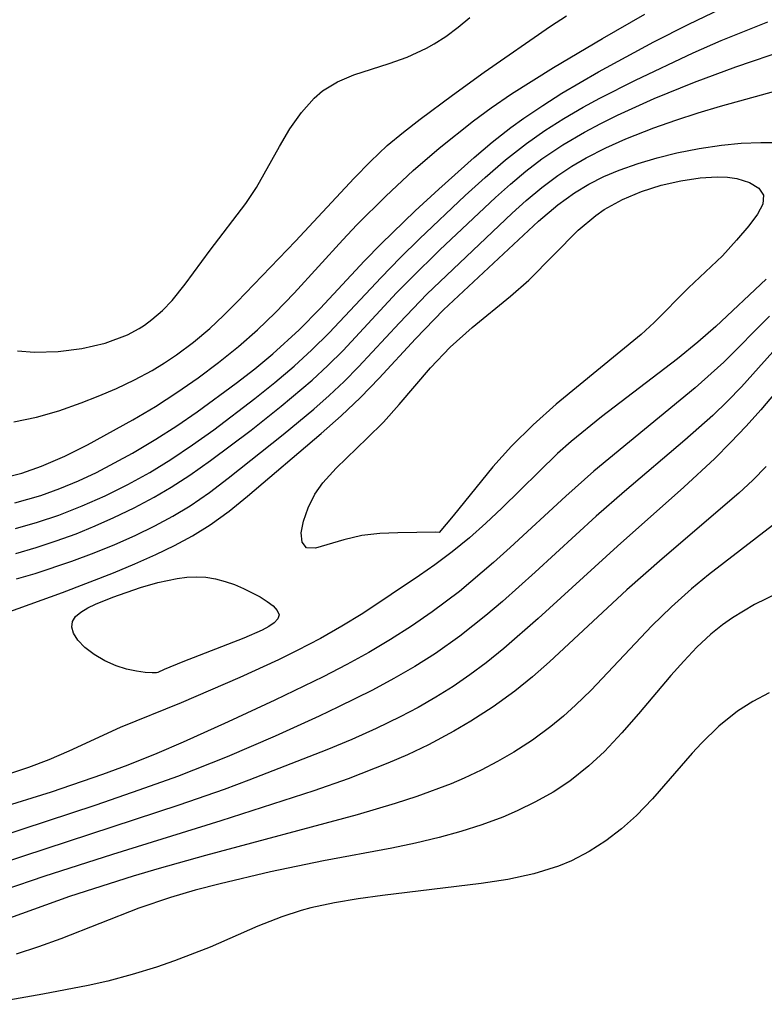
# Model space of a CAD drawing. Header units: metres. Extents: x 1073367 to 1082519, y 1569854 to 1574957.
# Tile 410 of 656: x 1077089 to 1077142, y 1573856 to 1573926. Entities that reach past the tile are written whole.
import ezdxf

# ---------------------------------------------------------------- set-up
doc = ezdxf.new("R2010")
doc.units = ezdxf.units.M
doc.layers.add('CGG_CurvaNivelLidar_v1', color=253, linetype='Continuous', lineweight=30)

msp = doc.modelspace()

# ---------------------------------------------------------------- linework, layer by layer
at = {"layer": 'CGG_CurvaNivelLidar_v1'}
for p, q in [((1077136.2171, 1573925.6607, 68), (1077138.5063, 1573926.7301, 68)), ((1077119.8459, 1573925.4352, 69.5), (1077120.6784, 1573926.1277, 69.5)), ((1077126.3886, 1573925.5211, 69), (1077127.535, 1573926.2478, 69)), ((1077130.086, 1573924.6242, 68.5), (1077133.1028, 1573926.3571, 68.5)), ((1077138.5279, 1573924.4857, 67.5), (1077141.8517, 1573925.8111, 67.5)), ((1077118.97, 1573924.7838, 69.5), (1077119.8459, 1573925.4352, 69.5)), ((1077121.6979, 1573922.2379, 69), (1077126.3886, 1573925.5211, 69)), ((1077133.7499, 1573924.3945, 68), (1077136.2171, 1573925.6607, 68)), ((1077118.1275, 1573924.2464, 69.5), (1077118.97, 1573924.7838, 69.5)), ((1077126.6206, 1573922.5684, 68.5), (1077130.086, 1573924.6242, 68.5)), ((1077129.8145, 1573922.2598, 68), (1077133.7499, 1573924.3945, 68)), ((1077136.5239, 1573923.6057, 67.5), (1077138.5279, 1573924.4857, 67.5)), ((1077116.2087, 1573923.3052, 69.5), (1077117.5827, 1573923.9409, 69.5)), ((1077117.5827, 1573923.9409, 69.5), (1077118.1275, 1573924.2464, 69.5)), ((1077139.5647, 1573922.6298, 67), (1077143.7487, 1573924.05, 67)), ((1077114.9403, 1573922.852, 69.5), (1077116.2087, 1573923.3052, 69.5)), ((1077132.4386, 1573921.6825, 67.5), (1077136.5239, 1573923.6057, 67.5)), ((1077112.4352, 1573922.0418, 69.5), (1077114.9403, 1573922.852, 69.5)), ((1077123.6304, 1573920.7063, 68.5), (1077126.6206, 1573922.5684, 68.5)), ((1077127.2123, 1573920.7459, 68), (1077129.8145, 1573922.2598, 68)), ((1077136.6201, 1573921.5427, 67), (1077139.5647, 1573922.6298, 67)), ((1077138.4828, 1573919.8374, 66.5), (1077147.8113, 1573922.402, 66.5)), ((1077110.2091, 1573920.9135, 69.5), (1077111.268, 1573921.5523, 69.5)), ((1077111.268, 1573921.5523, 69.5), (1077112.4352, 1573922.0418, 69.5)), ((1077119.4418, 1573920.6164, 69), (1077121.6979, 1573922.2379, 69)), ((1077129.895, 1573920.4036, 67.5), (1077132.4386, 1573921.6825, 67.5)), ((1077109.6052, 1573920.3987, 69.5), (1077110.2091, 1573920.9135, 69.5)), ((1077133.7724, 1573920.364, 67), (1077136.6201, 1573921.5427, 67)), ((1077108.7017, 1573919.3814, 69.5), (1077109.6052, 1573920.3987, 69.5)), ((1077117.1507, 1573918.9129, 69), (1077119.4418, 1573920.6164, 69)), ((1077122.182, 1573919.7187, 68.5), (1077123.6304, 1573920.7063, 68.5)), ((1077125.8443, 1573919.8764, 68), (1077127.2123, 1573920.7459, 68)), ((1077128.7124, 1573919.7657, 67.5), (1077129.895, 1573920.4036, 67.5)), ((1077131.161, 1573919.1859, 67), (1077133.7724, 1573920.364, 67)), ((1077120.9219, 1573918.7869, 68.5), (1077122.182, 1573919.7187, 68.5)), ((1077124.5055, 1573918.9654, 68), (1077125.8443, 1573919.8764, 68)), ((1077127.3396, 1573918.9612, 67.5), (1077128.7124, 1573919.7657, 67.5)), ((1077136.8847, 1573919.3581, 66.5), (1077138.4828, 1573919.8374, 66.5)), ((1077107.8898, 1573918.2159, 69.5), (1077108.7017, 1573919.3814, 69.5)), ((1077115.9581, 1573917.9893, 69), (1077117.1507, 1573918.9129, 69)), ((1077118.4809, 1573916.8363, 68.5), (1077120.9219, 1573918.7869, 68.5)), ((1077123.588, 1573918.2993, 68), (1077124.5055, 1573918.9654, 68)), ((1077126.0023, 1573918.1016, 67.5), (1077127.3396, 1573918.9612, 67.5)), ((1077129.971, 1573918.6055, 67), (1077131.161, 1573919.1859, 67)), ((1077133.7343, 1573918.2806, 66.5), (1077135.301, 1573918.8379, 66.5)), ((1077135.301, 1573918.8379, 66.5), (1077136.8847, 1573919.3581, 66.5)), ((1077107.1373, 1573916.9557, 69.5), (1077107.8898, 1573918.2159, 69.5)), ((1077122.2628, 1573917.2633, 68), (1077123.588, 1573918.2993, 68)), ((1077124.7047, 1573917.1845, 67.5), (1077126.0023, 1573918.1016, 67.5)), ((1077128.8035, 1573917.9886, 67), (1077129.971, 1573918.6055, 67)), ((1077131.7521, 1573917.5023, 66.5), (1077133.7343, 1573918.2806, 66.5)), ((1077114.804, 1573917.0207, 69), (1077115.9581, 1573917.9893, 69)), ((1077127.2686, 1573917.0771, 67), (1077128.8035, 1573917.9886, 67)), ((1077130.3232, 1573916.8646, 66.5), (1077131.7521, 1573917.5023, 66.5)), ((1077105.5032, 1573914.0425, 69.5), (1077107.1373, 1573916.9557, 69.5)), ((1077113.6016, 1573915.8904, 69), (1077114.804, 1573917.0207, 69)), ((1077116.6331, 1573915.2646, 68.5), (1077118.4809, 1573916.8363, 68.5)), ((1077120.9719, 1573916.1814, 68), (1077122.2628, 1573917.2633, 68)), ((1077123.202, 1573916.0059, 67.5), (1077124.7047, 1573917.1845, 67.5)), ((1077125.7933, 1573916.0753, 67), (1077127.2686, 1573917.0771, 67)), ((1077128.9365, 1573916.1551, 66.5), (1077130.3232, 1573916.8646, 66.5)), ((1077135.3832, 1573916.5099, 66), (1077136.96, 1573916.8285, 66)), ((1077136.96, 1573916.8285, 66), (1077138.5551, 1573917.0649, 66)), ((1077138.5551, 1573917.0649, 66), (1077139.9407, 1573917.1893, 66)), ((1077139.9407, 1573917.1893, 66), (1077141.3346, 1573917.2461, 66)), ((1077141.3346, 1573917.2461, 66), (1077142.7325, 1573917.243, 66)), ((1077118.454, 1573913.9356, 68), (1077120.9719, 1573916.1814, 68)), ((1077121.7482, 1573914.7621, 67.5), (1077123.202, 1573916.0059, 67.5)), ((1077124.658, 1573915.2081, 67), (1077125.7933, 1573916.0753, 67)), ((1077127.9114, 1573915.5532, 66.5), (1077128.9365, 1573916.1551, 66.5)), ((1077132.6163, 1573915.7623, 66), (1077133.9879, 1573916.1662, 66)), ((1077133.9879, 1573916.1662, 66), (1077135.3832, 1573916.5099, 66)), ((1077112.4424, 1573914.704, 69), (1077113.6016, 1573915.8904, 69)), ((1077114.7052, 1573913.4411, 68.5), (1077116.6331, 1573915.2646, 68.5)), ((1077126.9204, 1573914.8984, 66.5), (1077127.9114, 1573915.5532, 66.5)), ((1077130.1862, 1573914.8202, 66), (1077131.2772, 1573915.2861, 66)), ((1077131.2772, 1573915.2861, 66), (1077132.6163, 1573915.7623, 66)), ((1077108.2741, 1573910.2297, 69), (1077112.4424, 1573914.704, 69)), ((1077120.3301, 1573913.4735, 67.5), (1077121.7482, 1573914.7621, 67.5)), ((1077123.5587, 1573914.2927, 67), (1077124.658, 1573915.2081, 67)), ((1077125.7762, 1573914.0444, 66.5), (1077126.9204, 1573914.8984, 66.5)), ((1077129.1312, 1573914.2864, 66), (1077130.1862, 1573914.8202, 66)), ((1077135.6694, 1573914.5282, 65.5), (1077137.0269, 1573914.7295, 65.5)), ((1077137.0269, 1573914.7295, 65.5), (1077138.2388, 1573914.8019, 65.5)), ((1077138.2388, 1573914.8019, 65.5), (1077138.9652, 1573914.7745, 65.5)), ((1077138.9652, 1573914.7745, 65.5), (1077139.6333, 1573914.6846, 65.5)), ((1077139.6333, 1573914.6846, 65.5), (1077140.5442, 1573914.4127, 65.5)), ((1077104.7465, 1573912.9147, 69.5), (1077105.5032, 1573914.0425, 69.5)), ((1077116.7887, 1573912.3956, 68), (1077118.454, 1573913.9356, 68)), ((1077122.4894, 1573913.3398, 67), (1077123.5587, 1573914.2927, 67)), ((1077124.6775, 1573913.1285, 66.5), (1077125.7762, 1573914.0444, 66.5)), ((1077128.0992, 1573913.6663, 66), (1077129.1312, 1573914.2864, 66)), ((1077132.8755, 1573913.7721, 65.5), (1077134.2729, 1573914.2096, 65.5)), ((1077134.2729, 1573914.2096, 65.5), (1077135.6694, 1573914.5282, 65.5)), ((1077140.5442, 1573914.4127, 65.5), (1077141.2056, 1573914.0072, 65.5)), ((1077141.2056, 1573914.0072, 65.5), (1077141.5402, 1573913.4931, 65.5)), ((1077112.6517, 1573911.3861, 68.5), (1077114.7052, 1573913.4411, 68.5)), ((1077117.0821, 1573910.3964, 67.5), (1077120.3301, 1573913.4735, 67.5)), ((1077118.5437, 1573909.6151, 67), (1077122.4894, 1573913.3398, 67)), ((1077126.9195, 1573912.8236, 66), (1077128.0992, 1573913.6663, 66)), ((1077130.2219, 1573912.4884, 65.5), (1077131.5131, 1573913.2049, 65.5)), ((1077131.5131, 1573913.2049, 65.5), (1077132.8755, 1573913.7721, 65.5)), ((1077141.5402, 1573913.4931, 65.5), (1077141.4824, 1573912.8683, 65.5)), ((1077102.2162, 1573909.5945, 69.5), (1077104.7465, 1573912.9147, 69.5)), ((1077123.6678, 1573912.2138, 66.5), (1077124.6775, 1573913.1285, 66.5)), ((1077125.5412, 1573911.6677, 66), (1077126.9195, 1573912.8236, 66)), ((1077129.6094, 1573912.0626, 65.5), (1077130.2219, 1573912.4884, 65.5)), ((1077141.4824, 1573912.8683, 65.5), (1077141.0968, 1573912.1501, 65.5)), ((1077114.3578, 1573910.0534, 68), (1077116.7887, 1573912.3956, 68)), ((1077117.6175, 1573906.467, 66.5), (1077123.6678, 1573912.2138, 66.5)), ((1077128.3748, 1573911.0168, 65.5), (1077129.6094, 1573912.0626, 65.5)), ((1077141.0968, 1573912.1501, 65.5), (1077140.4859, 1573911.3343, 65.5)), ((1077111.6475, 1573910.3323, 68.5), (1077112.6517, 1573911.3861, 68.5)), ((1077118.8004, 1573905.3604, 66), (1077125.5412, 1573911.6677, 66)), ((1077140.4859, 1573911.3343, 65.5), (1077139.6236, 1573910.301, 65.5)), ((1077115.7082, 1573909.0432, 67.5), (1077117.0821, 1573910.3964, 67.5)), ((1077124.8655, 1573907.469, 65.5), (1077128.3748, 1573911.0168, 65.5)), ((1077104.1264, 1573905.9236, 69), (1077108.2741, 1573910.2297, 69)), ((1077108.1817, 1573906.5313, 68.5), (1077111.6475, 1573910.3323, 68.5)), ((1077113.179, 1573908.8488, 68), (1077114.3578, 1573910.0534, 68)), ((1077139.6236, 1573910.301, 65.5), (1077138.6089, 1573909.2057, 65.5)), ((1077100.4551, 1573907.1744, 69.5), (1077102.2162, 1573909.5945, 69.5)), ((1077114.3597, 1573907.6645, 67.5), (1077115.7082, 1573909.0432, 67.5)), ((1077116.4783, 1573907.5939, 67), (1077118.5437, 1573909.6151, 67)), ((1077138.6089, 1573909.2057, 65.5), (1077136.2149, 1573906.9145, 65.5)), ((1077110.0384, 1573905.4558, 68), (1077113.179, 1573908.8488, 68)), ((1077110.665, 1573903.7285, 67.5), (1077114.3597, 1573907.6645, 67.5)), ((1077115.4685, 1573906.5578, 67), (1077116.4783, 1573907.5939, 67)), ((1077099.5218, 1573906.0306, 69.5), (1077100.4551, 1573907.1744, 69.5)), ((1077123.5586, 1573906.3235, 65.5), (1077124.8655, 1573907.469, 65.5)), ((1077136.2149, 1573906.9145, 65.5), (1077133.7722, 1573904.4612, 65.5)), ((1077141.7121, 1573907.5279, 66), (1077138.1469, 1573904.1845, 66)), ((1077106.8267, 1573905.1417, 68.5), (1077108.1817, 1573906.5313, 68.5)), ((1077111.6593, 1573902.4794, 67), (1077115.4685, 1573906.5578, 67)), ((1077115.667, 1573904.4442, 66.5), (1077117.6175, 1573906.467, 66.5)), ((1077120.8328, 1573904.1116, 65.5), (1077123.5586, 1573906.3235, 65.5)), ((1077098.8317, 1573905.3131, 69.5), (1077099.5218, 1573906.0306, 69.5)), ((1077103.171, 1573904.9573, 69), (1077104.1264, 1573905.9236, 69)), ((1077098.0861, 1573904.6642, 69.5), (1077098.8317, 1573905.3131, 69.5)), ((1077102.1861, 1573904.0292, 69), (1077103.171, 1573904.9573, 69)), ((1077105.5796, 1573903.9364, 68.5), (1077106.8267, 1573905.1417, 68.5)), ((1077108.5415, 1573903.9286, 68), (1077110.0384, 1573905.4558, 68)), ((1077116.7986, 1573903.3059, 66), (1077118.8004, 1573905.3604, 66)), ((1077141.9628, 1573904.9181, 66.5), (1077138.7099, 1573901.6461, 66.5)), ((1077097.1698, 1573904.0315, 69.5), (1077097.5487, 1573904.2732, 69.5)), ((1077097.5487, 1573904.2732, 69.5), (1077098.0861, 1573904.6642, 69.5)), ((1077112.7573, 1573901.3002, 66.5), (1077115.667, 1573904.4442, 66.5)), ((1077119.2685, 1573902.7177, 65.5), (1077120.8328, 1573904.1116, 65.5)), ((1077133.7722, 1573904.4612, 65.5), (1077132.8392, 1573903.6168, 65.5)), ((1077138.1469, 1573904.1845, 66), (1077136.858, 1573903.0577, 66)), ((1077094.7632, 1573902.9922, 69.5), (1077096.3353, 1573903.5853, 69.5)), ((1077096.3353, 1573903.5853, 69.5), (1077097.1698, 1573904.0315, 69.5)), ((1077101.0293, 1573903.0573, 69), (1077102.1861, 1573904.0292, 69)), ((1077104.2247, 1573902.7466, 68.5), (1077105.5796, 1573903.9364, 68.5)), ((1077106.6788, 1573902.2383, 68), (1077108.5415, 1573903.9286, 68)), ((1077109.45, 1573902.5161, 67.5), (1077110.665, 1573903.7285, 67.5)), ((1077132.8392, 1573903.6168, 65.5), (1077126.8126, 1573898.6594, 65.5)), ((1077093.1081, 1573902.609, 69.5), (1077094.7632, 1573902.9922, 69.5)), ((1077099.8183, 1573902.1573, 69), (1077101.0293, 1573903.0573, 69)), ((1077102.8154, 1573901.6154, 68.5), (1077104.2247, 1573902.7466, 68.5)), ((1077114.2201, 1573900.4948, 66), (1077116.7986, 1573903.3059, 66)), ((1077117.8627, 1573901.2313, 65.5), (1077119.2685, 1573902.7177, 65.5)), ((1077136.858, 1573903.0577, 66), (1077135.4182, 1573901.8883, 66)), ((1077143.0088, 1573903.2764, 67), (1077139.9738, 1573899.8998, 67)), ((1077088.5264, 1573902.4429, 69.5), (1077089.7389, 1573902.3606, 69.5)), ((1077089.7389, 1573902.3606, 69.5), (1077091.4179, 1573902.4033, 69.5)), ((1077091.4179, 1573902.4033, 69.5), (1077093.1081, 1573902.609, 69.5)), ((1077098.9729, 1573901.5897, 69), (1077099.8183, 1573902.1573, 69)), ((1077105.3914, 1573901.178, 68), (1077106.6788, 1573902.2383, 68)), ((1077108.1887, 1573901.3606, 67.5), (1077109.45, 1573902.5161, 67.5)), ((1077110.5824, 1573901.3996, 67), (1077111.6593, 1573902.4794, 67)), ((1077098.106, 1573901.0586, 69), (1077098.9729, 1573901.5897, 69)), ((1077101.3655, 1573900.5323, 68.5), (1077102.8154, 1573901.6154, 68.5)), ((1077106.8092, 1573900.1871, 67.5), (1077108.1887, 1573901.3606, 67.5)), ((1077109.4676, 1573900.367, 67), (1077110.5824, 1573901.3996, 67)), ((1077111.7312, 1573900.2621, 66.5), (1077112.7573, 1573901.3002, 66.5)), ((1077135.4182, 1573901.8883, 66), (1077130.0297, 1573897.7601, 66)), ((1077138.7099, 1573901.6461, 66.5), (1077136.6876, 1573899.8144, 66.5)), ((1077096.8538, 1573900.3791, 69), (1077098.106, 1573901.0586, 69)), ((1077104.0731, 1573900.1522, 68), (1077105.3914, 1573901.178, 68)), ((1077115.6456, 1573898.628, 65.5), (1077117.8627, 1573901.2313, 65.5)), ((1077095.5696, 1573899.7682, 69), (1077096.8538, 1573900.3791, 69)), ((1077099.8625, 1573899.4792, 68.5), (1077101.3655, 1573900.5323, 68.5)), ((1077101.3005, 1573898.1232, 68), (1077104.0731, 1573900.1522, 68)), ((1077105.395, 1573899.0501, 67.5), (1077106.8092, 1573900.1871, 67.5)), ((1077107.2673, 1573898.5031, 67), (1077109.4676, 1573900.367, 67)), ((1077110.6715, 1573899.2676, 66.5), (1077111.7312, 1573900.2621, 66.5)), ((1077112.8965, 1573899.1271, 66), (1077114.2201, 1573900.4948, 66)), ((1077139.9738, 1573899.8998, 67), (1077138.9723, 1573898.8688, 67)), ((1077093.0473, 1573898.7504, 69), (1077094.2636, 1573899.2162, 69)), ((1077094.2636, 1573899.2162, 69), (1077095.5696, 1573899.7682, 69)), ((1077098.3253, 1573898.4832, 68.5), (1077099.8625, 1573899.4792, 68.5)), ((1077109.5805, 1573898.3064, 66.5), (1077110.6715, 1573899.2676, 66.5)), ((1077136.6876, 1573899.8144, 66.5), (1077129.4765, 1573893.8961, 66.5)), ((1077142.3603, 1573899.4548, 67.5), (1077141.3465, 1573898.2648, 67.5)), ((1077091.4716, 1573898.1947, 69), (1077093.0473, 1573898.7504, 69)), ((1077096.728, 1573897.54, 68.5), (1077098.3253, 1573898.4832, 68.5)), ((1077102.4707, 1573896.8325, 67.5), (1077105.395, 1573899.0501, 67.5)), ((1077105.1268, 1573896.8128, 67), (1077107.2673, 1573898.5031, 67)), ((1077111.52, 1573897.8257, 66), (1077112.8965, 1573899.1271, 66)), ((1077114.5229, 1573897.3784, 65.5), (1077115.6456, 1573898.628, 65.5)), ((1077126.8126, 1573898.6594, 65.5), (1077125.1573, 1573897.1915, 65.5)), ((1077138.9723, 1573898.8688, 67), (1077137.935, 1573897.8627, 67)), ((1077089.883, 1573897.7237, 69), (1077091.4716, 1573898.1947, 69)), ((1077099.8481, 1573897.1268, 68), (1077101.3005, 1573898.1232, 68)), ((1077107.4053, 1573896.4982, 66.5), (1077109.5805, 1573898.3064, 66.5)), ((1077110.1009, 1573896.5717, 66), (1077111.52, 1573897.8257, 66)), ((1077137.935, 1573897.8627, 67), (1077135.9533, 1573896.0887, 67)), ((1077141.3465, 1573898.2648, 67.5), (1077140.2915, 1573897.0888, 67.5)), ((1077088.2694, 1573897.3911, 69), (1077089.883, 1573897.7237, 69)), ((1077093.5071, 1573895.7738, 68.5), (1077096.728, 1573897.54, 68.5)), ((1077098.3702, 1573896.1773, 68), (1077099.8481, 1573897.1268, 68)), ((1077113.3824, 1573896.242, 65.5), (1077114.5229, 1573897.3784, 65.5)), ((1077125.1573, 1573897.1915, 65.5), (1077123.6181, 1573895.6757, 65.5)), ((1077130.0297, 1573897.7601, 66), (1077127.8567, 1573896.0016, 66)), ((1077140.2915, 1573897.0888, 67.5), (1077139.1977, 1573895.932, 67.5)), ((1077100.9635, 1573895.757, 67.5), (1077102.4707, 1573896.8325, 67.5)), ((1077102.2462, 1573894.6527, 67), (1077105.1268, 1573896.8128, 67)), ((1077103.5032, 1573893.3957, 66.5), (1077107.4053, 1573896.4982, 66.5)), ((1077104.8741, 1573892.1174, 66), (1077110.1009, 1573896.5717, 66)), ((1077091.8878, 1573894.9592, 68.5), (1077093.5071, 1573895.7738, 68.5)), ((1077096.6911, 1573895.1846, 68), (1077098.3702, 1573896.1773, 68)), ((1077099.4278, 1573894.728, 67.5), (1077100.9635, 1573895.757, 67.5)), ((1077111.1644, 1573894.1198, 65.5), (1077113.3824, 1573896.242, 65.5)), ((1077123.6181, 1573895.6757, 65.5), (1077122.3014, 1573894.2053, 65.5)), ((1077127.8567, 1573896.0016, 66), (1077126.9055, 1573895.1606, 66)), ((1077135.9533, 1573896.0887, 67), (1077131.6625, 1573892.4576, 67)), ((1077139.1977, 1573895.932, 67.5), (1077138.066, 1573894.7997, 67.5)), ((1077095.4284, 1573894.48, 68), (1077096.6911, 1573895.1846, 68)), ((1077126.9055, 1573895.1606, 66), (1077122.9523, 1573891.2717, 66)), ((1077090.2357, 1573894.2419, 68.5), (1077091.8878, 1573894.9592, 68.5)), ((1077094.148, 1573893.814, 68), (1077095.4284, 1573894.48, 68)), ((1077097.9286, 1573893.8068, 67.5), (1077099.4278, 1573894.728, 67.5)), ((1077100.7823, 1573893.6239, 67), (1077102.2462, 1573894.6527, 67)), ((1077138.066, 1573894.7997, 67.5), (1077135.8762, 1573892.76, 67.5)), ((1077087.3029, 1573893.3655, 68.5), (1077088.8476, 1573893.761, 68.5)), ((1077088.8476, 1573893.761, 68.5), (1077090.2357, 1573894.2419, 68.5)), ((1077092.8542, 1573893.2075, 68), (1077094.148, 1573893.814, 68)), ((1077096.3642, 1573892.9427, 67.5), (1077097.9286, 1573893.8068, 67.5)), ((1077099.4434, 1573892.7494, 67), (1077100.7823, 1573893.6239, 67)), ((1077110.2218, 1573893.0647, 65.5), (1077111.1644, 1573894.1198, 65.5)), ((1077122.3014, 1573894.2053, 65.5), (1077119.4884, 1573890.7205, 65.5)), ((1077129.4765, 1573893.8961, 66.5), (1077127.4836, 1573892.1286, 66.5)), ((1077141.7218, 1573894.2323, 68), (1077140.7716, 1573893.2647, 68)), ((1077091.536, 1573892.6604, 68), (1077092.8542, 1573893.2075, 68)), ((1077094.764, 1573892.1493, 67.5), (1077096.3642, 1573892.9427, 67.5)), ((1077102.1726, 1573892.3873, 66.5), (1077103.5032, 1573893.3957, 66.5)), ((1077109.6669, 1573892.2736, 65.5), (1077110.2218, 1573893.0647, 65.5)), ((1077140.7716, 1573893.2647, 68), (1077139.7735, 1573892.3302, 68)), ((1077088.3364, 1573891.6419, 68), (1077090.1942, 1573892.1784, 68)), ((1077090.1942, 1573892.1784, 68), (1077091.536, 1573892.6604, 68)), ((1077098.2468, 1573892.0489, 67), (1077099.4434, 1573892.7494, 67)), ((1077100.8059, 1573891.4436, 66.5), (1077102.1726, 1573892.3873, 66.5)), ((1077109.1707, 1573891.2949, 65.5), (1077109.6669, 1573892.2736, 65.5)), ((1077131.6625, 1573892.4576, 67), (1077129.6437, 1573890.6997, 67)), ((1077135.8762, 1573892.76, 67.5), (1077131.151, 1573888.5714, 67.5)), ((1077139.7735, 1573892.3302, 68), (1077134.3275, 1573887.67, 68)), ((1077093.132, 1573891.4263, 67.5), (1077094.764, 1573892.1493, 67.5)), ((1077096.8285, 1573891.2969, 67), (1077098.2468, 1573892.0489, 67)), ((1077103.5679, 1573891.0565, 66), (1077104.8741, 1573892.1174, 66)), ((1077127.4836, 1573892.1286, 66.5), (1077123.5413, 1573888.4689, 66.5)), ((1077089.9412, 1573890.2665, 67.5), (1077091.47, 1573890.779, 67.5)), ((1077091.47, 1573890.779, 67.5), (1077093.132, 1573891.4263, 67.5)), ((1077095.3781, 1573890.5964, 67), (1077096.8285, 1573891.2969, 67)), ((1077099.5689, 1573890.7026, 66.5), (1077100.8059, 1573891.4436, 66.5)), ((1077102.2118, 1573890.0755, 66), (1077103.5679, 1573891.0565, 66)), ((1077108.8522, 1573890.3522, 65.5), (1077109.1707, 1573891.2949, 65.5)), ((1077122.9523, 1573891.2717, 66), (1077121.8128, 1573890.2083, 66)), ((1077088.3889, 1573889.8286, 67.5), (1077089.9412, 1573890.2665, 67.5)), ((1077094.0469, 1573890.006, 67), (1077095.3781, 1573890.5964, 67)), ((1077098.2899, 1573890.0218, 66.5), (1077099.5689, 1573890.7026, 66.5)), ((1077100.9738, 1573889.3143, 66), (1077102.2118, 1573890.0755, 66)), ((1077108.6898, 1573889.5081, 65.5), (1077108.8522, 1573890.3522, 65.5)), ((1077119.4884, 1573890.7205, 65.5), (1077118.5, 1573889.5437, 65.5)), ((1077121.8128, 1573890.2083, 66), (1077120.6331, 1573889.1697, 66)), ((1077129.6437, 1573890.6997, 67), (1077125.3058, 1573886.7144, 67)), ((1077091.2886, 1573888.9392, 67), (1077092.6954, 1573889.4566, 67)), ((1077092.6954, 1573889.4566, 67), (1077094.0469, 1573890.006, 67)), ((1077096.8811, 1573889.3385, 66.5), (1077098.2899, 1573890.0218, 66.5)), ((1077108.7524, 1573888.8424, 65.5), (1077108.6898, 1573889.5081, 65.5)), ((1077114.2806, 1573889.4646, 65.5), (1077113.0017, 1573889.3259, 65.5)), ((1077115.5583, 1573889.5185, 65.5), (1077114.2806, 1573889.4646, 65.5)), ((1077118.2495, 1573889.5744, 65.5), (1077115.5583, 1573889.5185, 65.5)), ((1077118.5, 1573889.5437, 65.5), (1077118.2495, 1573889.5744, 65.5)), ((1077142.1702, 1573890.0325, 68.5), (1077137.6219, 1573886.5403, 68.5)), ((1077089.8631, 1573888.4699, 67), (1077091.2886, 1573888.9392, 67)), ((1077093.9785, 1573888.0991, 66.5), (1077095.4425, 1573888.6981, 66.5)), ((1077095.4425, 1573888.6981, 66.5), (1077096.8811, 1573889.3385, 66.5)), ((1077099.686, 1573888.6227, 66), (1077100.9738, 1573889.3143, 66)), ((1077109.0687, 1573888.4577, 65.5), (1077108.7524, 1573888.8424, 65.5)), ((1077111.7087, 1573889.0308, 65.5), (1077109.7002, 1573888.427, 65.5)), ((1077113.0017, 1573889.3259, 65.5), (1077111.7087, 1573889.0308, 65.5)), ((1077120.6331, 1573889.1697, 66), (1077119.4211, 1573888.1745, 66)), ((1077088.4199, 1573888.0512, 67), (1077089.8631, 1573888.4699, 67)), ((1077092.3975, 1573887.5071, 66.5), (1077093.9785, 1573888.0991, 66.5)), ((1077096.8649, 1573887.3064, 66), (1077098.3612, 1573887.9798, 66)), ((1077098.3612, 1573887.9798, 66), (1077099.686, 1573888.6227, 66)), ((1077109.7002, 1573888.427, 65.5), (1077109.0687, 1573888.4577, 65.5)), ((1077119.4211, 1573888.1745, 66), (1077118.1746, 1573887.2329, 66)), ((1077123.5413, 1573888.4689, 66.5), (1077122.3551, 1573887.4063, 66.5)), ((1077131.151, 1573888.5714, 67.5), (1077125.5247, 1573883.4363, 67.5)), ((1077089.7851, 1573886.6356, 66.5), (1077092.3975, 1573887.5071, 66.5)), ((1077095.3433, 1573886.6666, 66), (1077096.8649, 1573887.3064, 66)), ((1077122.3551, 1573887.4063, 66.5), (1077119.9225, 1573885.358, 66.5)), ((1077134.3275, 1573887.67, 68), (1077131.8249, 1573885.4634, 68)), ((1077088.4616, 1573886.244, 66.5), (1077089.7851, 1573886.6356, 66.5)), ((1077091.7374, 1573885.2869, 66), (1077095.3433, 1573886.6666, 66)), ((1077118.1746, 1573887.2329, 66), (1077117.0828, 1573886.4738, 66)), ((1077125.3058, 1573886.7144, 67), (1077122.9903, 1573884.6497, 67)), ((1077097.2623, 1573885.6294, 65.5), (1077098.5043, 1573885.9933, 65.5)), ((1077098.5043, 1573885.9933, 65.5), (1077099.8736, 1573886.2797, 65.5)), ((1077099.8736, 1573886.2797, 65.5), (1077100.5581, 1573886.365, 65.5)), ((1077100.5581, 1573886.365, 65.5), (1077101.2384, 1573886.3993, 65.5)), ((1077101.2384, 1573886.3993, 65.5), (1077101.9107, 1573886.3685, 65.5)), ((1077101.9107, 1573886.3685, 65.5), (1077102.6074, 1573886.2532, 65.5)), ((1077102.6074, 1573886.2532, 65.5), (1077103.2894, 1573886.0688, 65.5)), ((1077103.2894, 1573886.0688, 65.5), (1077103.954, 1573885.8342, 65.5)), ((1077117.0828, 1573886.4738, 66), (1077113.0611, 1573883.7834, 66)), ((1077137.6219, 1573886.5403, 68.5), (1077136.4229, 1573885.5418, 68.5)), ((1077086.3802, 1573883.3756, 66), (1077091.7374, 1573885.2869, 66)), ((1077095.3109, 1573884.9537, 65.5), (1077097.2623, 1573885.6294, 65.5)), ((1077103.954, 1573885.8342, 65.5), (1077104.5961, 1573885.5642, 65.5)), ((1077104.5961, 1573885.5642, 65.5), (1077105.7745, 1573884.9601, 65.5)), ((1077119.9225, 1573885.358, 66.5), (1077117.9998, 1573883.8962, 66.5)), ((1077131.8249, 1573885.4634, 68), (1077126.3263, 1573880.3553, 68)), ((1077136.4229, 1573885.5418, 68.5), (1077134.9896, 1573884.2594, 68.5)), ((1077142.552, 1573885.2332, 69), (1077140.9025, 1573884.4227, 69)), ((1077094.0693, 1573884.449, 65.5), (1077095.3109, 1573884.9537, 65.5)), ((1077105.7745, 1573884.9601, 65.5), (1077106.2798, 1573884.6418, 65.5)), ((1077106.2798, 1573884.6418, 65.5), (1077106.6972, 1573884.321, 65.5)), ((1077122.9903, 1573884.6497, 67), (1077121.8107, 1573883.6492, 67)), ((1077092.6636, 1573883.5752, 65.5), (1077093.0383, 1573883.89, 65.5)), ((1077093.0383, 1573883.89, 65.5), (1077093.5171, 1573884.1787, 65.5)), ((1077093.5171, 1573884.1787, 65.5), (1077094.0693, 1573884.449, 65.5)), ((1077106.6972, 1573884.321, 65.5), (1077106.9906, 1573884.0028, 65.5)), ((1077106.9906, 1573884.0028, 65.5), (1077107.1109, 1573883.6926, 65.5)), ((1077113.0611, 1573883.7834, 66), (1077111.5814, 1573882.8783, 66)), ((1077117.9998, 1573883.8962, 66.5), (1077116.5329, 1573882.8881, 66.5)), ((1077134.9896, 1573884.2594, 68.5), (1077133.6065, 1573882.9156, 68.5)), ((1077140.9025, 1573884.4227, 69), (1077139.3328, 1573883.4838, 69)), ((1077092.3899, 1573882.82, 65.5), (1077092.435, 1573883.2242, 65.5)), ((1077092.435, 1573883.2242, 65.5), (1077092.6636, 1573883.5752, 65.5)), ((1077106.7699, 1573883.1318, 65.5), (1077106.3891, 1573882.8643, 65.5)), ((1077107.0239, 1573883.4072, 65.5), (1077106.7699, 1573883.1318, 65.5)), ((1077107.1109, 1573883.6926, 65.5), (1077107.0239, 1573883.4072, 65.5)), ((1077121.8107, 1573883.6492, 67), (1077119.9493, 1573882.1722, 67)), ((1077125.5247, 1573883.4363, 67.5), (1077123.087, 1573881.2924, 67.5)), ((1077139.3328, 1573883.4838, 69), (1077138.624, 1573882.978, 69)), ((1077092.5084, 1573882.3802, 65.5), (1077092.3899, 1573882.82, 65.5)), ((1077092.8197, 1573881.8938, 65.5), (1077092.5084, 1573882.3802, 65.5)), ((1077105.913, 1573882.6027, 65.5), (1077104.6158, 1573882.0312, 65.5)), ((1077106.3891, 1573882.8643, 65.5), (1077105.913, 1573882.6027, 65.5)), ((1077111.5814, 1573882.8783, 66), (1077110.0628, 1573882.0215, 66)), ((1077116.5329, 1573882.8881, 66.5), (1077115.0289, 1573881.933, 66.5)), ((1077133.6065, 1573882.9156, 68.5), (1077129.2809, 1573878.3453, 68.5)), ((1077138.624, 1573882.978, 69), (1077137.7933, 1573882.306, 69)), ((1077093.3222, 1573881.3792, 65.5), (1077092.8197, 1573881.8938, 65.5)), ((1077104.6158, 1573882.0312, 65.5), (1077100.2665, 1573880.3464, 65.5)), ((1077110.0628, 1573882.0215, 66), (1077108.4085, 1573881.1608, 66)), ((1077115.0289, 1573881.933, 66.5), (1077113.4936, 1573881.0243, 66.5)), ((1077119.9493, 1573882.1722, 67), (1077118.2191, 1573880.9525, 67)), ((1077137.7933, 1573882.306, 69), (1077136.8048, 1573881.3864, 69)), ((1077093.9723, 1573880.8776, 65.5), (1077093.3222, 1573881.3792, 65.5)), ((1077108.4085, 1573881.1608, 66), (1077107.063, 1573880.5034, 66)), ((1077113.4936, 1573881.0243, 66.5), (1077111.9308, 1573880.1593, 66.5)), ((1077123.087, 1573881.2924, 67.5), (1077121.8289, 1573880.2767, 67.5)), ((1077136.8048, 1573881.3864, 69), (1077135.8639, 1573880.4017, 69)), ((1077094.7266, 1573880.4287, 65.5), (1077093.9723, 1573880.8776, 65.5)), ((1077095.5422, 1573880.0686, 65.5), (1077094.7266, 1573880.4287, 65.5)), ((1077100.2665, 1573880.3464, 65.5), (1077098.9551, 1573879.8114, 65.5)), ((1077107.063, 1573880.5034, 66), (1077104.3388, 1573879.2504, 66)), ((1077118.2191, 1573880.9525, 67), (1077116.7634, 1573880.0301, 67)), ((1077126.3263, 1573880.3553, 68), (1077125.1141, 1573879.2894, 68)), ((1077135.8639, 1573880.4017, 69), (1077134.9545, 1573879.3723, 69)), ((1077096.2756, 1573879.8418, 65.5), (1077095.5422, 1573880.0686, 65.5)), ((1077096.9753, 1573879.6913, 65.5), (1077096.2756, 1573879.8418, 65.5)), ((1077097.5949, 1573879.6031, 65.5), (1077096.9753, 1573879.6913, 65.5)), ((1077098.0882, 1573879.5639, 65.5), (1077097.5949, 1573879.6031, 65.5)), ((1077098.5, 1573879.5898, 65.5), (1077098.4073, 1573879.5621, 65.5)), ((1077098.9551, 1573879.8114, 65.5), (1077098.5, 1573879.5898, 65.5)), ((1077111.9308, 1573880.1593, 66.5), (1077110.2407, 1573879.2837, 66.5)), ((1077116.7634, 1573880.0301, 67), (1077115.2721, 1573879.1617, 67)), ((1077121.8289, 1573880.2767, 67.5), (1077120.6724, 1573879.4198, 67.5)), ((1077098.4073, 1573879.5621, 65.5), (1077098.0882, 1573879.5639, 65.5)), ((1077104.3388, 1573879.2504, 66), (1077100.1635, 1573877.4432, 66)), ((1077110.2407, 1573879.2837, 66.5), (1077106.8098, 1573877.6244, 66.5)), ((1077115.2721, 1573879.1617, 67), (1077113.7509, 1573878.3406, 67)), ((1077120.6724, 1573879.4198, 67.5), (1077119.4835, 1573878.6091, 67.5)), ((1077125.1141, 1573879.2894, 68), (1077123.8645, 1573878.2746, 68)), ((1077134.9545, 1573879.3723, 69), (1077132.6633, 1573876.6599, 69)), ((1077113.7509, 1573878.3406, 67), (1077111.3451, 1573877.144, 67)), ((1077119.4835, 1573878.6091, 67.5), (1077118.2644, 1573877.8438, 67.5)), ((1077123.8645, 1573878.2746, 68), (1077122.3282, 1573877.1628, 68)), ((1077129.2809, 1573878.3453, 68.5), (1077128.176, 1573877.2696, 68.5)), ((1077106.8098, 1573877.6244, 66.5), (1077103.4934, 1573876.0793, 66.5)), ((1077118.2644, 1573877.8438, 67.5), (1077117.0079, 1573877.1194, 67.5)), ((1077140.7724, 1573877.5407, 69.5), (1077139.6784, 1573876.849, 69.5)), ((1077141.9322, 1573878.1415, 69.5), (1077140.7724, 1573877.5407, 69.5)), ((1077100.1635, 1573877.4432, 66), (1077095.8345, 1573875.6768, 66)), ((1077111.3451, 1573877.144, 67), (1077109.9596, 1573876.4917, 67)), ((1077117.0079, 1573877.1194, 67.5), (1077115.725, 1573876.439, 67.5)), ((1077122.3282, 1573877.1628, 68), (1077120.7332, 1573876.1333, 68)), ((1077128.176, 1573877.2696, 68.5), (1077127.3115, 1573876.4898, 68.5)), ((1077139.6784, 1573876.849, 69.5), (1077138.3588, 1573875.7829, 69.5)), ((1077109.9596, 1573876.4917, 67), (1077106.8473, 1573875.083, 67)), ((1077115.725, 1573876.439, 67.5), (1077114.0155, 1573875.6115, 67.5)), ((1077120.7332, 1573876.1333, 68), (1077119.5327, 1573875.424, 68)), ((1077127.3115, 1573876.4898, 68.5), (1077126.417, 1573875.7484, 68.5)), ((1077132.6633, 1573876.6599, 69), (1077131.4674, 1573875.298, 69)), ((1077095.8345, 1573875.6768, 66), (1077092.1782, 1573873.9975, 66)), ((1077103.4934, 1573876.0793, 66.5), (1077100.302, 1573874.6357, 66.5)), ((1077114.0155, 1573875.6115, 67.5), (1077112.2761, 1573874.8367, 67.5)), ((1077119.5327, 1573875.424, 68), (1077117.7389, 1573874.4641, 68)), ((1077126.417, 1573875.7484, 68.5), (1077125.1293, 1573874.7991, 68.5)), ((1077138.3588, 1573875.7829, 69.5), (1077137.1339, 1573874.5794, 69.5)), ((1077106.8473, 1573875.083, 67), (1077103.4208, 1573873.5983, 67)), ((1077112.2761, 1573874.8367, 67.5), (1077110.5159, 1573874.0989, 67.5)), ((1077125.1293, 1573874.7991, 68.5), (1077123.7855, 1573873.9279, 68.5)), ((1077131.4674, 1573875.298, 69), (1077130.2273, 1573873.9902, 69)), ((1077092.1782, 1573873.9975, 66), (1077090.7556, 1573873.4, 66)), ((1077100.302, 1573874.6357, 66.5), (1077098.4361, 1573873.841, 66.5)), ((1077110.5159, 1573874.0989, 67.5), (1077104.9773, 1573871.9356, 67.5)), ((1077117.7389, 1573874.4641, 68), (1077116.2321, 1573873.7467, 68)), ((1077130.2273, 1573873.9902, 69), (1077129.1304, 1573872.9585, 69)), ((1077137.1339, 1573874.5794, 69.5), (1077136.4649, 1573873.8566, 69.5)), ((1077090.7556, 1573873.4, 66), (1077089.3037, 1573872.8475, 66)), ((1077098.4361, 1573873.841, 66.5), (1077096.3642, 1573873.0219, 66.5)), ((1077103.4208, 1573873.5983, 67), (1077099.9016, 1573872.2083, 67)), ((1077116.2321, 1573873.7467, 68), (1077114.847, 1573873.1437, 68)), ((1077123.7855, 1573873.9279, 68.5), (1077122.6414, 1573873.2636, 68.5)), ((1077136.4649, 1573873.8566, 69.5), (1077133.6502, 1573870.6193, 69.5)), ((1077089.3037, 1573872.8475, 66), (1077086.6003, 1573871.9481, 66)), ((1077096.3642, 1573873.0219, 66.5), (1077094.5598, 1573872.3556, 66.5)), ((1077114.847, 1573873.1437, 68), (1077112.0252, 1573872.0405, 68)), ((1077121.4679, 1573872.648, 68.5), (1077120.2663, 1573872.0833, 68.5)), ((1077122.6414, 1573873.2636, 68.5), (1077121.4679, 1573872.648, 68.5)), ((1077129.1304, 1573872.9585, 69), (1077127.7718, 1573871.8835, 69)), ((1077094.5598, 1573872.3556, 66.5), (1077090.917, 1573871.1051, 66.5)), ((1077099.9016, 1573872.2083, 67), (1077097.1632, 1573871.2247, 67)), ((1077104.9773, 1573871.9356, 67.5), (1077103.2111, 1573871.2842, 67.5)), ((1077112.0252, 1573872.0405, 68), (1077109.5904, 1573871.1942, 68)), ((1077120.2663, 1573872.0833, 68.5), (1077119.3463, 1573871.6938, 68.5)), ((1077097.1632, 1573871.2247, 67), (1077094.0984, 1573870.179, 67)), ((1077103.2111, 1573871.2842, 67.5), (1077099.9886, 1573870.1609, 67.5)), ((1077109.5904, 1573871.1942, 68), (1077102.9753, 1573869.0557, 68)), ((1077119.3463, 1573871.6938, 68.5), (1077116.9033, 1573870.7905, 68.5)), ((1077127.7718, 1573871.8835, 69), (1077126.5824, 1573871.1015, 69)), ((1077090.917, 1573871.1051, 66.5), (1077083.1248, 1573868.6632, 66.5)), ((1077116.9033, 1573870.7905, 68.5), (1077115.3738, 1573870.2884, 68.5)), ((1077126.5824, 1573871.1015, 69), (1077125.3361, 1573870.4004, 69)), ((1077133.6502, 1573870.6193, 69.5), (1077132.5099, 1573869.4353, 69.5)), ((1077094.0984, 1573870.179, 67), (1077084.7017, 1573867.072, 67)), ((1077099.9886, 1573870.1609, 67.5), (1077087.364, 1573866.0287, 67.5)), ((1077115.3738, 1573870.2884, 68.5), (1077112.6654, 1573869.4738, 68.5)), ((1077125.3361, 1573870.4004, 69), (1077124.0429, 1573869.7709, 69)), ((1077112.6654, 1573869.4738, 68.5), (1077101.8925, 1573866.6029, 68.5)), ((1077123.0092, 1573869.3278, 69), (1077121.5321, 1573868.7796, 69)), ((1077124.0429, 1573869.7709, 69), (1077123.0092, 1573869.3278, 69)), ((1077132.5099, 1573869.4353, 69.5), (1077131.4512, 1573868.4909, 69.5)), ((1077102.9753, 1573869.0557, 68), (1077095.2703, 1573866.666, 68)), ((1077121.5321, 1573868.7796, 69), (1077120.0201, 1573868.2996, 69)), ((1077131.4512, 1573868.4909, 69.5), (1077130.3251, 1573867.6331, 69.5)), ((1077118.4815, 1573867.8746, 69), (1077116.8159, 1573867.4709, 69)), ((1077120.0201, 1573868.2996, 69), (1077118.4815, 1573867.8746, 69)), ((1077115.1331, 1573867.1128, 69), (1077110.2742, 1573866.2127, 69)), ((1077116.8159, 1573867.4709, 69), (1077115.1331, 1573867.1128, 69)), ((1077130.3251, 1573867.6331, 69.5), (1077129.1352, 1573866.8717, 69.5)), ((1077095.2703, 1573866.666, 68), (1077090.3927, 1573865.096, 68)), ((1077101.8925, 1573866.6029, 68.5), (1077098.5895, 1573865.6795, 68.5)), ((1077129.1352, 1573866.8717, 69.5), (1077127.8825, 1573866.2211, 69.5)), ((1077098.5895, 1573865.6795, 68.5), (1077096.7535, 1573865.1333, 68.5)), ((1077110.2742, 1573866.2127, 69), (1077106.502, 1573865.4299, 69)), ((1077126.9737, 1573865.8426, 69.5), (1077125.2048, 1573865.2918, 69.5)), ((1077127.8825, 1573866.2211, 69.5), (1077126.9737, 1573865.8426, 69.5)), ((1077090.3927, 1573865.096, 68), (1077087.6358, 1573864.1548, 68)), ((1077096.7535, 1573865.1333, 68.5), (1077092.216, 1573863.6767, 68.5)), ((1077106.502, 1573865.4299, 69), (1077102.9258, 1573864.5904, 69)), ((1077123.3653, 1573864.894, 69.5), (1077121.478, 1573864.5943, 69.5)), ((1077125.2048, 1573865.2918, 69.5), (1077123.3653, 1573864.894, 69.5)), ((1077102.9258, 1573864.5904, 69), (1077101.1542, 1573864.1241, 69)), ((1077121.478, 1573864.5943, 69.5), (1077114.4574, 1573863.7514, 69.5)), ((1077092.216, 1573863.6767, 68.5), (1077083.7899, 1573860.6425, 68.5)), ((1077099.4001, 1573863.6107, 69), (1077097.1617, 1573862.855, 69)), ((1077101.1542, 1573864.1241, 69), (1077099.4001, 1573863.6107, 69)), ((1077112.7415, 1573863.5192, 69.5), (1077111.0447, 1573863.2332, 69.5)), ((1077114.4574, 1573863.7514, 69.5), (1077112.7415, 1573863.5192, 69.5)), ((1077097.1617, 1573862.855, 69), (1077091.6154, 1573860.6777, 69)), ((1077109.3766, 1573862.8665, 69.5), (1077108.6742, 1573862.6778, 69.5)), ((1077111.0447, 1573863.2332, 69.5), (1077109.3766, 1573862.8665, 69.5)), ((1077107.3091, 1573862.2421, 69.5), (1077105.5971, 1573861.5644, 69.5)), ((1077108.6742, 1573862.6778, 69.5), (1077107.3091, 1573862.2421, 69.5)), ((1077105.5971, 1573861.5644, 69.5), (1077102.213, 1573860.0715, 69.5)), ((1077090.0302, 1573860.1129, 69), (1077088.4293, 1573859.5835, 69)), ((1077091.6154, 1573860.6777, 69), (1077090.0302, 1573860.1129, 69)), ((1077102.213, 1573860.0715, 69.5), (1077099.6902, 1573859.1038, 69.5)), ((1077098.404, 1573858.6665, 69.5), (1077096.6892, 1573858.1335, 69.5)), ((1077099.6902, 1573859.1038, 69.5), (1077098.404, 1573858.6665, 69.5)), ((1077096.6892, 1573858.1335, 69.5), (1077094.9523, 1573857.6694, 69.5)), ((1077093.5623, 1573857.3622, 69.5), (1077090.3356, 1573856.7453, 69.5)), ((1077094.9523, 1573857.6694, 69.5), (1077093.5623, 1573857.3622, 69.5)), ((1077090.3356, 1573856.7453, 69.5), (1077086.2273, 1573856.0233, 69.5))]:
    msp.add_line(p, q, dxfattribs=at)

doc.saveas('drawing.dxf')
